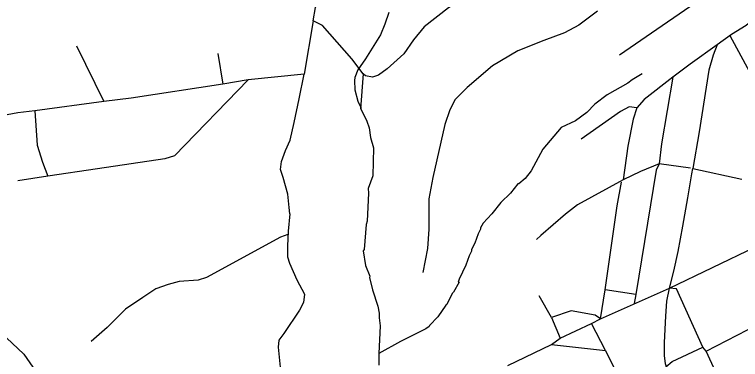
# Model space of a CAD drawing. Extents: x 1248089 to 1457196, y 820910 to 988753.
# Drawn here: x 1361597 to 1365300, y 886392 to 888151 of the extents above; entities that cross this region are included whole.
import ezdxf

# ---------------------------------------------------------------- set-up
doc = ezdxf.new("R2010")
doc.units = 0
doc.layers.add('Exist Hydrographic Misc Water Feature', color=7, linetype='Continuous')
doc.layers.add('Exist Road Non-System Type 51', color=7, linetype='Continuous')

msp = doc.modelspace()

# ---------------------------------------------------------------- linework, layer by layer
at = {"layer": 'Exist Hydrographic Misc Water Feature'}
for points in [[(1363507.2, 888162.1), (1363486, 888102.6), (1363464.6, 888047.1), (1363388.3, 887924.8), (1363348.8, 887869.7), (1363333.8, 887830.1), (1363331.5, 887814.2), (1363332.5, 887766.1), (1363349.2, 887709.7), (1363364.5, 887677.4), (1363364.3, 887669.4), (1363394.9, 887606.7), (1363406.2, 887572.4), (1363413.1, 887524.2), (1363427.9, 887471.9), (1363424.8, 887328), (1363401.3, 887264.5), (1363402.8, 887240.5), (1363395.6, 887096.7), (1363391.2, 887080.8), (1363380.4, 886953.1), (1363376.3, 886945.2), (1363387.5, 886871.3), (1363409.4, 886816.4), (1363408.7, 886809.9), (1363423.5, 886747.5), (1363450, 886663.4), (1363457.2, 886627.2), (1363456.6, 886603.2), (1363461.8, 886563.1), (1363456.3, 886422.1)], [(1364798.4, 887848.6), (1364747.7, 887817.8), (1364725.3, 887800.2), (1364619.9, 887740.7), (1364557, 887694.1), (1364515.9, 887651.1), (1364459, 887608.4), (1364386.2, 887574.1), (1364291.8, 887464.1), (1364233.4, 887353.5), (1364202.4, 887314.3), (1364169.8, 887287), (1364163.9, 887287.1), (1364126.9, 887239.9), (1364077.7, 887193.1), (1364032.4, 887134.1), (1363987.4, 887087.2), (1363974.9, 887063.4), (1363974.7, 887055.5), (1363962.2, 887031.7), (1363945.2, 886984.1), (1363928.5, 886952.4), (1363928.3, 886944.4), (1363915.8, 886920.8), (1363898.6, 886873.2), (1363865.1, 886801.9), (1363860.7, 886786), (1363864.7, 886785.9), (1363835.6, 886734.6), (1363829.4, 886728.7), (1363802.2, 886671.4), (1363796.9, 886668.1), (1363756.8, 886608.4), (1363713.9, 886565.4), (1363711.7, 886559.5), (1363695.4, 886547.8), (1363566, 886482.8), (1363456.3, 886422.1)], [(1363456.3, 886422.1), (1363455.3, 886363.3)]]:
    msp.add_lwpolyline(points, dxfattribs=at)
at = {"layer": 'Exist Road Non-System Type 51'}
for p, q in [((1363120.7, 888118.5), (1363074.8, 887846.4)), ((1361913.4, 887991.9), (1362053.1, 887706.9)), ((1362633.5, 887952.5), (1362660.3, 887796.5)), ((1363074.8, 887846.4), (1362788.6, 887817.9)), ((1363375, 887848.2), (1363361.4, 887670.2)), ((1364765.9, 886722.8), (1364609.9, 886746.7)), ((1364335.8, 886606), (1364273.9, 886715.7)), ((1365125.7, 886433.3), (1365528.8, 886643.3)), ((1364335.8, 886606), (1364381.1, 886501.1)), ((1364612.2, 886437.4), (1364540.8, 886575.7)), ((1364335.8, 886468.4), (1364612.2, 886437.4)), ((1364612.2, 886437.4), (1364657.5, 886344.4))]:
    msp.add_line(p, q, dxfattribs=at)
for points in [[(1363120.7, 888118.5), (1363132.2, 888187.1), (1363182.3, 888292), (1363282.3, 888396.9), (1363337.1, 888458.9), (1363384.8, 888492.3), (1363511.1, 888547.2), (1363770.9, 888656.9), (1364044.9, 888766.6), (1364092.6, 888776.1), (1364133.1, 888785.6)], [(1364373.5, 888506.4), (1364023.2, 888313.2), (1363811.1, 888184.4), (1363687.2, 888089), (1363632.4, 888022.3), (1363582.3, 887950.7), (1363498.9, 887874.4), (1363453.7, 887841), (1363422.7, 887831.5), (1363386.9, 887838.6), (1363375, 887848.2)], [(1365218.5, 888339.2), (1365204.9, 888304.2), (1364683, 887944.1)], [(1364571.5, 888168), (1364476.2, 888096.5), (1364402.3, 888058.3), (1364297.5, 888017.8), (1364164, 887965.3), (1364035.4, 887889), (1363906.7, 887779.3), (1363844.7, 887717.3), (1363818.5, 887664.8), (1363792.3, 887590.9), (1363730.4, 887320.2), (1363711.3, 887210.5), (1363711.3, 887055.4), (1363704.2, 886957.7), (1363680.5, 886835)], [(1363375, 887848.2), (1363318.5, 887925.3), (1363168.4, 888094.7), (1363120.7, 888118.5)], [(1365377.6, 888134.1), (1365328.6, 888094.3), (1365255.2, 888048.4), (1365181.8, 887996.3)], [(1365381, 887770.9), (1365347.4, 887857.1), (1365247.3, 888043.1)], [(1365181.8, 887996.3), (1365044.1, 887898.4), (1364955.4, 887831)], [(1365181.8, 887996.3), (1365160.4, 887944.3), (1365139, 887867.8), (1365090, 887552.5), (1365056.4, 887365.8)], [(1363002.1, 887134.9), (1362997.7, 887167.5), (1362991.6, 887235.2), (1362967, 887319.3), (1362954.7, 887360.3), (1362958.8, 887401.3), (1362979.3, 887456.7), (1363003.9, 887510), (1363024.4, 887600.3), (1363049, 887721.3), (1363074.8, 887846.4)], [(1364955.4, 887831), (1364808.6, 887717.8), (1364771.9, 887674.9), (1364753.6, 887616.8), (1364726, 887479), (1364701.6, 887307.6)], [(1364955.4, 887831), (1364897.3, 887491.3), (1364885.1, 887390.2)], [(1362788.6, 887817.9), (1362660.3, 887796.5), (1362192.8, 887724.8), (1362053.1, 887706.9), (1361701.3, 887659.7)], [(1362788.6, 887817.9), (1362412.4, 887430.7), (1362364, 887414.6), (1362020.1, 887364.4), (1361766.8, 887325.8)], [(1364771.9, 887674.9), (1364733.2, 887680.1), (1364687.9, 887656.2), (1364487.8, 887515.5)], [(1361701.3, 887659.7), (1361613.5, 887649.5), (1361449.5, 887619.1), (1361277.4, 887598.2)], [(1361701.3, 887659.7), (1361713.1, 887485.3), (1361740.6, 887397.2), (1361766.8, 887325.8)], [(1364885.1, 887390.2), (1364789.7, 887349.8), (1364701.6, 887307.6)], [(1364885.1, 887390.2), (1364870.7, 887357.2), (1364765.9, 886722.8), (1364758.7, 886677.5)], [(1365045.7, 887367.2), (1364885.1, 887390.2)], [(1364937.6, 886756), (1364961.1, 886842.7), (1364982.5, 886941.7), (1365006.9, 887071.7), (1365031.4, 887215.6), (1365052.8, 887339.1), (1365056.4, 887365.8)], [(1365056.4, 887365.8), (1365307.7, 887311.7)], [(1361766.8, 887325.8), (1361614.6, 887302.5)], [(1364701.6, 887307.6), (1364468.8, 887179.8), (1364407.9, 887133.1), (1364281.5, 887023.9), (1364260.1, 887003.5)], [(1364586, 886598.9), (1364609.9, 886746.7), (1364671.8, 887176), (1364693.3, 887295.2)], [(1364937.6, 886756), (1365376.9, 886966.3), (1365516.5, 887042.4), (1365661.9, 887118.7), (1365817, 887201.1)], [(1363002.1, 887134.9), (1362992.4, 887045.7), (1362990.5, 886970.2), (1362990.5, 886915.9), (1363000.2, 886882.9), (1363037, 886797.6), (1363075.7, 886724.5)], [(1362991.8, 887028.2), (1362954.7, 887015.2), (1362576.7, 886809.4), (1362534.1, 886796.4), (1362437.7, 886789), (1362380.3, 886774.2), (1362317.3, 886751.9), (1362252.4, 886707.4), (1362163.5, 886648.1), (1362069, 886555.3), (1361987.5, 886483)], [(1364114.2, 886361.1), (1364335.8, 886468.4), (1364381.1, 886501.1), (1364540.8, 886575.7), (1364586, 886598.9), (1364937.6, 886756)], [(1364931.5, 886330.9), (1364918.3, 886368.7), (1364912.2, 886411.5), (1364913.2, 886477.9), (1364920.3, 886612.6), (1364925.4, 886688.7), (1364937.6, 886756)], [(1365275.8, 886104.2), (1365125.7, 886433.3), (1365109, 886454.8), (1364973.3, 886752.5), (1364937.6, 886756)], [(1363075.7, 886724.5), (1363071.8, 886681.4), (1363050.5, 886642.6), (1362971.1, 886524.4), (1362945.9, 886489.5), (1362942.1, 886454.6), (1362952.7, 886352.2)], [(1364586, 886598.9), (1364559.8, 886617.9), (1364435.9, 886639.4), (1364335.8, 886606)], [(1361527.9, 886529.4), (1361644.5, 886419.3), (1361739.4, 886281)], [(1364919.7, 886353.9), (1364952.5, 886380.7), (1365109, 886454.8)]]:
    msp.add_lwpolyline(points, dxfattribs=at)

doc.saveas('drawing.dxf')
